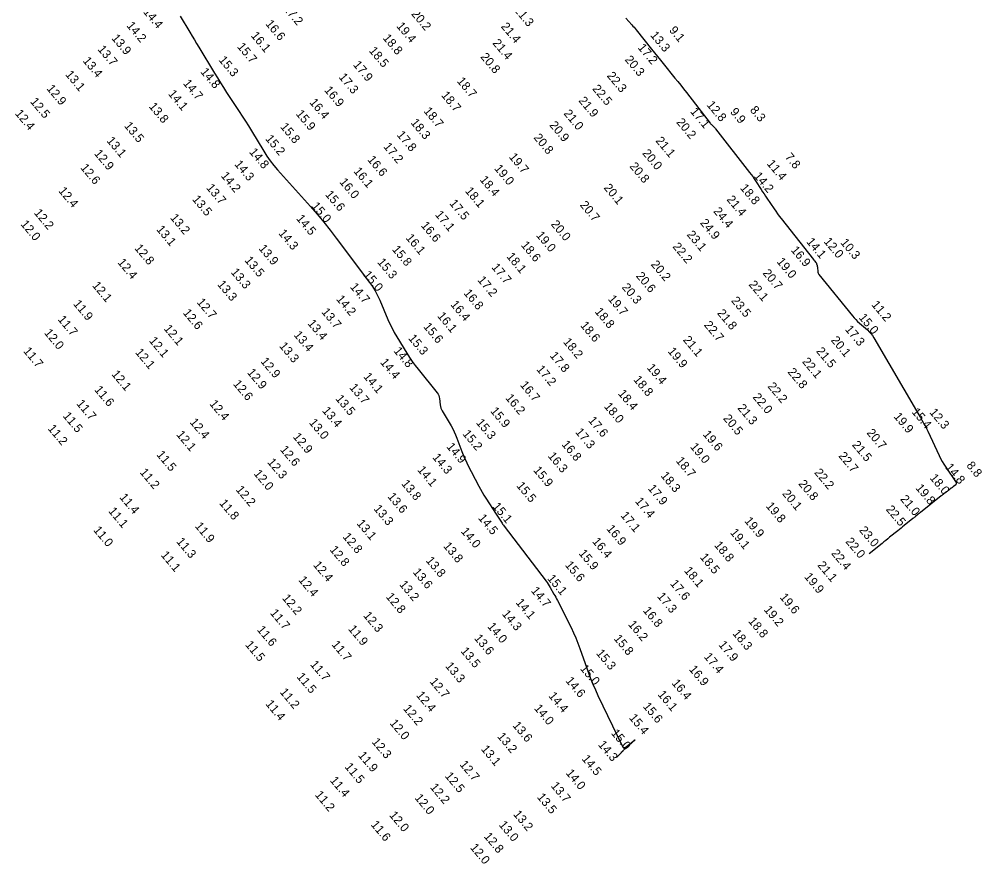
# Model space of a CAD drawing. Extents: x 988130 to 1132882, y 654656 to 841453.
# Drawn here: x 1077400 to 1077954, y 729757 to 730242 of the extents above; entities that cross this region are included whole.
import ezdxf

# ---------------------------------------------------------------- set-up
doc = ezdxf.new("R2010")
doc.units = 0
doc.layers.add('V-TOPO-MAJR', color=7, linetype='Continuous')
doc.layers.add('V-TOPO-SOUN', color=7, linetype='Continuous')

msp = doc.modelspace()

# ---------------------------------------------------------------- linework, layer by layer
at = {"layer": 'V-TOPO-MAJR'}
for points in [[(1077492.76, 730244.15), (1077498.31, 730234.94), (1077499.59, 730232.8), (1077500.88, 730230.67), (1077502.16, 730228.53), (1077503.45, 730226.4), (1077512.41, 730211.49), (1077514.11, 730208.68), (1077515.85, 730205.89), (1077517.62, 730203.11), (1077519.41, 730200.35), (1077526.65, 730189.36), (1077528.45, 730186.6), (1077530.22, 730183.83), (1077531.97, 730181.04), (1077533.69, 730178.24), (1077540.79, 730166.56), (1077542.61, 730163.72), (1077544.55, 730160.97), (1077546.61, 730158.32), (1077548.8, 730155.76), (1077567.69, 730134.62), (1077571.54, 730130.22), (1077575.29, 730125.74), (1077578.95, 730121.19), (1077582.52, 730116.56), (1077601.72, 730091.06), (1077603.42, 730088.66), (1077604.95, 730086.17), (1077606.34, 730083.58), (1077607.56, 730080.91), (1077612.25, 730069.76), (1077613.38, 730067.2), (1077614.61, 730064.69), (1077615.93, 730062.22), (1077617.35, 730059.81), (1077623.2, 730050.24), (1077624.7, 730047.88), (1077626.27, 730045.56), (1077627.91, 730043.3), (1077629.63, 730041.09), (1077640.57, 730027.47), (1077641.09, 730026.72), (1077641.49, 730025.93), (1077641.77, 730025.09), (1077641.94, 730024.19), (1077642.37, 730020.53), (1077642.52, 730019.63), (1077642.76, 730018.76), (1077643.09, 730017.91), (1077643.52, 730017.1), (1077648.57, 730008.51), (1077649.53, 730006.8), (1077650.41, 730005.04), (1077651.21, 730003.25), (1077651.94, 730001.43), (1077654.82, 729993.7), (1077655.56, 729991.81), (1077656.35, 729989.95), (1077657.2, 729988.1), (1077658.11, 729986.29), (1077664.52, 729973.87), (1077665.47, 729972.07), (1077666.47, 729970.3), (1077667.52, 729968.55), (1077668.61, 729966.83), (1077674.54, 729957.74), (1077674.91, 729957.17), (1077675.29, 729956.59), (1077675.66, 729956.01), (1077676.03, 729955.43), (1077677.5, 729953.11), (1077677.88, 729952.53), (1077678.26, 729951.97), (1077678.66, 729951.41), (1077679.07, 729950.85), (1077703.21, 729919.16), (1077703.86, 729918.29), (1077704.47, 729917.39), (1077705.05, 729916.48), (1077705.6, 729915.54), (1077707.75, 729911.76), (1077708.28, 729910.81), (1077708.79, 729909.86), (1077709.3, 729908.9), (1077709.79, 729907.93), (1077717.6, 729892.41), (1077719.02, 729889.48), (1077720.34, 729886.51), (1077721.57, 729883.49), (1077722.71, 729880.44), (1077727.66, 729866.5), (1077728.89, 729863.17), (1077730.21, 729859.87), (1077731.62, 729856.62), (1077733.11, 729853.39), (1077746.99, 729824.49), (1077747.48, 729823.76), (1077748.06, 729823.42), (1077748.72, 729823.48), (1077749.48, 729823.94), (1077754.12, 729827.72), (1077754.18, 729827.77), (1077754.21, 729827.78), (1077754.19, 729827.76), (1077754.14, 729827.7), (1077753.87, 729827.39), (1077753.82, 729827.33), (1077753.8, 729827.3), (1077753.83, 729827.31), (1077753.9, 729827.35), (1077754.31, 729827.66), (1077754.39, 729827.71), (1077754.41, 729827.72), (1077754.39, 729827.7), (1077754.33, 729827.64), (1077747.46, 729821.45), (1077747.34, 729821.33), (1077747.22, 729821.21), (1077747.09, 729821.1), (1077746.97, 729820.98), (1077746.49, 729820.49), (1077746.37, 729820.37), (1077746.25, 729820.25), (1077746.13, 729820.13), (1077746.01, 729820.01), (1077743.75, 729817.75), (1077743.74, 729817.75), (1077743.74, 729817.74), (1077743.74, 729817.74), (1077743.75, 729817.74), (1077743.8, 729817.72)], [(1077749.1, 730243.05), (1077752.58, 730239.26), (1077753.23, 730238.54), (1077753.86, 730237.81), (1077754.48, 730237.07), (1077755.09, 730236.32), (1077763.98, 730225.2), (1077765.64, 730223.12), (1077767.31, 730221.04), (1077768.98, 730218.97), (1077770.65, 730216.91), (1077777.37, 730208.64), (1077779.04, 730206.57), (1077780.7, 730204.49), (1077782.35, 730202.4), (1077783.98, 730200.3), (1077797.58, 730182.73), (1077797.82, 730182.43), (1077798.07, 730182.15), (1077798.34, 730181.88), (1077798.61, 730181.61), (1077799.75, 730180.59), (1077800.03, 730180.33), (1077800.29, 730180.06), (1077800.55, 730179.78), (1077800.79, 730179.48), (1077820.35, 730154.29), (1077821.25, 730153.1), (1077822.12, 730151.9), (1077822.97, 730150.68), (1077823.79, 730149.44), (1077827.02, 730144.45), (1077827.83, 730143.21), (1077828.65, 730141.96), (1077829.47, 730140.72), (1077830.29, 730139.49), (1077834.4, 730133.39), (1077835.38, 730131.97), (1077836.38, 730130.57), (1077837.4, 730129.19), (1077838.45, 730127.83), (1077857.03, 730104.23), (1077857.2, 730104.02), (1077857.37, 730103.81), (1077857.55, 730103.6), (1077857.72, 730103.4), (1077858.46, 730102.56), (1077858.61, 730102.36), (1077858.74, 730102.15), (1077858.84, 730101.92), (1077858.92, 730101.68), (1077859.18, 730100.69), (1077859.23, 730100.44), (1077859.28, 730100.19), (1077859.32, 730099.94), (1077859.35, 730099.69), (1077859.57, 730097.33), (1077859.64, 730096.87), (1077859.78, 730096.43), (1077859.99, 730096.02), (1077860.26, 730095.63), (1077879.47, 730071.85), (1077880.43, 730070.71), (1077881.44, 730069.62), (1077882.49, 730068.58), (1077883.59, 730067.58), (1077888.1, 730063.68), (1077889.19, 730062.67), (1077890.17, 730061.57), (1077891.06, 730060.4), (1077891.86, 730059.16), (1077917.73, 730014.84), (1077918.17, 730014.07), (1077918.62, 730013.29), (1077919.06, 730012.52), (1077919.5, 730011.74), (1077921.25, 730008.63), (1077921.68, 730007.85), (1077922.09, 730007.06), (1077922.49, 730006.26), (1077922.88, 730005.45), (1077929.39, 729991.52), (1077930.23, 729989.79), (1077931.15, 729988.09), (1077932.12, 729986.43), (1077933.16, 729984.81), (1077939.12, 729975.85), (1077939.28, 729975.51), (1077939.3, 729975.2), (1077939.18, 729974.91), (1077938.93, 729974.65), (1077937.64, 729973.61), (1077937.32, 729973.36), (1077937, 729973.1), (1077936.67, 729972.85), (1077936.35, 729972.59), (1077935.02, 729971.57), (1077934.69, 729971.31), (1077934.36, 729971.06), (1077934.03, 729970.81), (1077933.7, 729970.56), (1077932.07, 729969.34), (1077931.69, 729969.05), (1077931.31, 729968.76), (1077930.94, 729968.47), (1077930.56, 729968.17), (1077918.58, 729958.75), (1077918.22, 729958.46), (1077917.86, 729958.17), (1077917.5, 729957.87), (1077917.15, 729957.57), (1077915.75, 729956.35), (1077915.4, 729956.05), (1077915.04, 729955.75), (1077914.68, 729955.45), (1077914.32, 729955.16), (1077909.35, 729951.19), (1077908.4, 729950.43), (1077907.45, 729949.67), (1077906.5, 729948.9), (1077905.55, 729948.14), (1077900.9, 729944.37), (1077899.81, 729943.49), (1077898.72, 729942.6), (1077897.63, 729941.71), (1077896.55, 729940.82), (1077889.22, 729934.79)]]:
    msp.add_lwpolyline(points, dxfattribs=at)

# ---------------------------------------------------------------- texts
at = {"layer": 'V-TOPO-SOUN'}
for s, p in [('14.4 ', (1077471.16, 730246.58)), ('17.2 ', (1077551.75, 730248.46)), ('20.2 ', (1077625.4, 730245.39)), ('21.3 ', (1077684.52, 730247.7)), ('16.6 ', (1077541.51, 730239.67)), ('14.2 ', (1077461.59, 730238.65)), ('19.4 ', (1077616.86, 730238.37)), ('21.4 ', (1077677.01, 730238.14)), ('9.1', (1077773.78, 730235.97)), ('13.9 ', (1077452.92, 730231.43)), ('16.1 ', (1077533.14, 730232.88)), ('18.8 ', (1077609.02, 730231.5)), ('21.4 ', (1077672.16, 730228.62)), ('13.3 ', (1077762.94, 730233.09)), ('13.7 ', (1077444.95, 730225.03)), ('15.7 ', (1077525.22, 730226.53)), ('18.5 ', (1077601.06, 730224.2)), ('17.2 ', (1077755.73, 730225.95)), ('13.4 ', (1077436.39, 730218.4)), ('15.3 ', (1077514.59, 730218.89)), ('20.8 ', (1077665.22, 730220.69)), ('20.3 ', (1077748.26, 730219.1)), ('14.8 ', (1077504.1, 730212.06)), ('17.9 ', (1077591.93, 730216.12)), ('13.1 ', (1077426.37, 730210.53)), ('17.3 ', (1077583.67, 730209.02)), ('18.7 ', (1077651.68, 730206.7)), ('22.3 ', (1077737.97, 730209.8)), ('12.9 ', (1077415.58, 730202.42)), ('14.7 ', (1077494.11, 730205.42)), ('16.9 ', (1077575.35, 730201.51)), ('22.5 ', (1077729.57, 730202.34)), ('14.1 ', (1077485.51, 730199.39)), ('18.7 ', (1077642.64, 730198.59)), ('21.9 ', (1077721.67, 730195.47)), ('12.5 ', (1077406.16, 730194.91)), ('13.8 ', (1077474.4, 730192.14)), ('16.4 ', (1077566.83, 730194.46)), ('18.7 ', (1077632.54, 730189.48)), ('12.8 ', (1077795.38, 730193.03)), ('8.3', (1077820.26, 730190.06)), ('12.4 ', (1077397.41, 730188.08)), ('15.9 ', (1077558.97, 730187.87)), ('21.0 ', (1077713.08, 730188.09)), ('17.1 ', (1077785.93, 730189.19)), ('9.9', (1077808.83, 730188.99)), ('13.5 ', (1077460.22, 730180.98)), ('15.8 ', (1077550.03, 730180.43)), ('18.3 ', (1077625.05, 730182.8)), ('20.9 ', (1077704.91, 730181.39)), ('20.2 ', (1077777.93, 730183.07)), ('15.2 ', (1077541.44, 730173.54)), ('17.8 ', (1077617.06, 730175.79)), ('20.8 ', (1077695.81, 730174.22)), ('13.1 ', (1077450.12, 730172.42)), ('17.2 ', (1077609.4, 730169.02)), ('21.1 ', (1077765.96, 730172.43)), ('12.9 ', (1077442.94, 730165.06)), ('14.8 ', (1077532.16, 730165.92)), ('19.7 ', (1077681.6, 730163.08)), ('20.0 ', (1077758.36, 730165.22)), ('7.8', (1077840.36, 730163)), ('12.6 ', (1077435.06, 730156.88)), ('14.3 ', (1077523.65, 730158.91)), ('16.6 ', (1077600.18, 730161.51)), ('19.0 ', (1077673.19, 730156.44)), ('20.8 ', (1077751.03, 730157.69)), ('11.4 ', (1077829.97, 730159.19)), ('14.2 ', (1077515.85, 730152.24)), ('16.1 ', (1077592.19, 730154.89)), ('14.2 ', (1077822.51, 730152.09)), ('13.7 ', (1077507.45, 730145.34)), ('16.0 ', (1077584.08, 730148.67)), ('18.4 ', (1077664.82, 730149.98)), ('20.1 ', (1077736.13, 730145.37)), ('18.8 ', (1077814.6, 730145.22)), ('12.4 ', (1077422.43, 730143.55)), ('15.6 ', (1077575.85, 730141.48)), ('18.1 ', (1077656.36, 730143.48)), ('13.5 ', (1077499.36, 730138.75)), ('15.0 ', (1077567.98, 730134.84)), ('17.5 ', (1077647.34, 730136.38)), ('20.7 ', (1077722.42, 730135.46)), ('21.4 ', (1077806.86, 730138.62)), ('12.2 ', (1077408.33, 730130.91)), ('17.1 ', (1077639.09, 730129.86)), ('24.4 ', (1077799.24, 730131.83)), ('12.0 ', (1077400.63, 730124.44)), ('13.2 ', (1077486.69, 730128.1)), ('14.5 ', (1077559.22, 730127.65)), ('16.6 ', (1077630.96, 730123.67)), ('20.0 ', (1077705.73, 730124.39)), ('24.9 ', (1077791.58, 730125.15)), ('13.1 ', (1077478.73, 730121.41)), ('14.3 ', (1077549.01, 730119.17)), ('19.0 ', (1077697.23, 730118.01)), ('23.1 ', (1077783.93, 730118.42)), ('16.1 ', (1077622.23, 730116.52)), ('18.6 ', (1077688.52, 730112.35)), ('14.1 ', (1077852.73, 730114.28)), ('12.0 ', (1077862.71, 730114.43)), ('10.3 ', (1077872.32, 730113.81)), ('12.8 ', (1077466.14, 730110.61)), ('13.9 ', (1077537.59, 730110.43)), ('15.8 ', (1077614.34, 730109.88)), ('22.2 ', (1077775.76, 730111.51)), ('16.9 ', (1077843.82, 730109.5)), ('12.4 ', (1077456.44, 730102.39)), ('13.5 ', (1077529.51, 730103.62)), ('15.3 ', (1077605.87, 730102.55)), ('18.1 ', (1077680.22, 730105.78)), ('20.2 ', (1077763.26, 730101.25)), ('19.0 ', (1077835.65, 730102.83)), ('13.3 ', (1077521.59, 730096.78)), ('17.7 ', (1077671.58, 730099.61)), ('20.7 ', (1077827.58, 730096.26)), ('15.0 ', (1077597.77, 730095.29)), ('17.2 ', (1077663.53, 730092.27)), ('20.6 ', (1077754.71, 730094.61)), ('22.1 ', (1077819.53, 730089.68)), ('12.1 ', (1077441.84, 730089.14)), ('13.3 ', (1077513.81, 730089.77)), ('14.7 ', (1077590.17, 730088.31)), ('16.8 ', (1077655.54, 730084.74)), ('20.3 ', (1077746.55, 730088.09)), ('12.7 ', (1077501.99, 730079.51)), ('14.2 ', (1077582.21, 730081.31)), ('19.7 ', (1077738.58, 730081.34)), ('23.5 ', (1077809.47, 730080.42)), ('11.9 ', (1077430.91, 730078.55)), ('12.6 ', (1077494.04, 730073.38)), ('13.7 ', (1077573.75, 730073.89)), ('16.4 ', (1077647.96, 730078.19)), ('18.8 ', (1077730.97, 730074.06)), ('21.8 ', (1077801.41, 730073.2)), ('11.2 ', (1077890.18, 730078.08)), ('11.7 ', (1077422.02, 730069.6)), ('16.1 ', (1077640.38, 730071.58)), ('15.0 ', (1077882.86, 730070.67)), ('12.1 ', (1077483.03, 730064.3)), ('13.4 ', (1077565.75, 730067.3)), ('15.6 ', (1077632.37, 730065.45)), ('18.6 ', (1077722.67, 730066.17)), ('22.7 ', (1077793.83, 730066.42)), ('17.3 ', (1077874.96, 730063.9)), ('12.0 ', (1077414.18, 730061.88)), ('12.1 ', (1077474.54, 730057.34)), ('13.4 ', (1077557.79, 730060.7)), ('15.3 ', (1077623.68, 730058.75)), ('18.2 ', (1077712.78, 730056.67)), ('21.1 ', (1077781.76, 730057.82)), ('20.1 ', (1077866.9, 730057.63)), ('11.7 ', (1077402.17, 730051.4)), ('13.3 ', (1077549.43, 730054.3)), ('14.8 ', (1077615.25, 730051.5)), ('19.9 ', (1077772.95, 730051.24)), ('21.5 ', (1077858.37, 730051.32)), ('12.1 ', (1077466.58, 730050.65)), ('17.8 ', (1077705.12, 730048.76)), ('22.1 ', (1077850.29, 730045.34)), ('12.9 ', (1077538.71, 730045.46)), ('14.4 ', (1077607.53, 730044.92)), ('17.2 ', (1077697.41, 730040.94)), ('19.4 ', (1077760.96, 730041.81)), ('12.1 ', (1077452.93, 730038.11)), ('12.9 ', (1077530.96, 730039.07)), ('14.1 ', (1077597.87, 730036.72)), ('18.8 ', (1077753.19, 730034.97)), ('22.8 ', (1077841.96, 730039.37)), ('11.6 ', (1077443.07, 730029.14)), ('12.6 ', (1077522.89, 730032.5)), ('13.7 ', (1077589.79, 730030.42)), ('16.7 ', (1077688.01, 730031.87)), ('22.2 ', (1077830.43, 730031.1)), ('13.5 ', (1077581.8, 730023.97)), ('16.2 ', (1077679.56, 730024.42)), ('18.4 ', (1077744.35, 730026.94)), ('22.0 ', (1077821.84, 730024.9)), ('11.7 ', (1077432.74, 730021.17)), ('12.4 ', (1077509.3, 730021.05)), ('18.0 ', (1077736.32, 730019.52)), ('21.3 ', (1077813.13, 730018.61)), ('11.5 ', (1077424.94, 730014.08)), ('13.4 ', (1077574.15, 730017.1)), ('15.9 ', (1077670.88, 730016.89)), ('20.5 ', (1077804.86, 730012.66)), ('19.9 ', (1077902.97, 730013.73)), ('15.4 ', (1077913.33, 730016.36)), ('12.3 ', (1077923.55, 730016.13)), ('11.2 ', (1077416.27, 730006.83)), ('12.4 ', (1077497.95, 730010.47)), ('13.0 ', (1077566.56, 730010.2)), ('15.3 ', (1077662.69, 730010.17)), ('17.6 ', (1077727.21, 730011.49)), ('12.1 ', (1077490.24, 730003.36)), ('12.9 ', (1077557.29, 730002.08)), ('15.2 ', (1077654.91, 730003.77)), ('17.3 ', (1077719.75, 730004.8)), ('19.6 ', (1077793.16, 730003.5)), ('20.7 ', (1077887.4, 730004.4)), ('14.9 ', (1077645.66, 729996.37)), ('16.8 ', (1077711.92, 729997.7)), ('19.0 ', (1077785.83, 729996.31)), ('21.5 ', (1077879.01, 729997.45)), ('11.5 ', (1077478.83, 729991.81)), ('12.6 ', (1077549.93, 729994.73)), ('14.3 ', (1077637.56, 729990.24)), ('16.3 ', (1077704.01, 729991.02)), ('22.7 ', (1077871.2, 729991.09)), ('12.3 ', (1077542.6, 729987.45)), ('18.7 ', (1077777.63, 729988.24)), ('8.8', (1077944.81, 729985.55)), ('11.2 ', (1077469.2, 729981.64)), ('12.0 ', (1077534.75, 729980.87)), ('14.1 ', (1077628.91, 729983.05)), ('15.9 ', (1077695.62, 729982.83)), ('18.3 ', (1077768.89, 729979.7)), ('22.2 ', (1077857.29, 729981.49)), ('14.8 ', (1077932.63, 729984.48)), ('13.8 ', (1077619.71, 729975.08)), ('15.5 ', (1077685.92, 729973.92)), ('20.8 ', (1077848.16, 729975.05)), ('18.0 ', (1077923.71, 729978.41)), ('12.2 ', (1077524.44, 729971.67)), ('17.9 ', (1077761.53, 729972.35)), ('20.1 ', (1077838.82, 729969.39)), ('19.8 ', (1077915.56, 729972.61)), ('11.4 ', (1077457.54, 729967.25)), ('11.8 ', (1077514.96, 729963.85)), ('13.6 ', (1077611.77, 729967.67)), ('17.4 ', (1077754.17, 729964.95)), ('21.0 ', (1077906.73, 729966.25)), ('11.1 ', (1077451.14, 729959.3)), ('13.3 ', (1077603.76, 729960.68)), ('15.1 ', (1077672.11, 729962)), ('19.8 ', (1077829.43, 729962.22)), ('22.5 ', (1077898.51, 729960.3)), ('13.1 ', (1077594, 729952.23)), ('14.5 ', (1077663.88, 729955.33)), ('17.1 ', (1077745.86, 729956.79)), ('19.9 ', (1077817.1, 729953.67)), ('11.0 ', (1077442.48, 729948.39)), ('11.9 ', (1077500.92, 729950.68)), ('14.0 ', (1077653.95, 729947.66)), ('16.9 ', (1077737.73, 729949.18)), ('19.1 ', (1077808.85, 729946.98)), ('23.0 ', (1077883.1, 729948.32)), ('11.3 ', (1077490.25, 729941.79)), ('12.8 ', (1077585.95, 729944.56)), ('16.4 ', (1077729.54, 729941.86)), ('22.0 ', (1077875.23, 729941.8)), ('12.8 ', (1077578.48, 729937.11)), ('13.8 ', (1077643.81, 729939.21)), ('15.9 ', (1077721.73, 729935)), ('18.8 ', (1077799.69, 729939.71)), ('22.4 ', (1077867.07, 729935.01)), ('11.1 ', (1077481.33, 729934.04)), ('13.8 ', (1077633.79, 729930.85)), ('18.5 ', (1077791.48, 729932.78)), ('12.4 ', (1077568.99, 729928.31)), ('13.6 ', (1077626.29, 729924.22)), ('15.6 ', (1077713.86, 729928.29)), ('18.1 ', (1077782.37, 729925.05)), ('21.1 ', (1077859.1, 729928.18)), ('12.4 ', (1077560.49, 729919.68)), ('15.1 ', (1077703.66, 729920.58)), ('19.9 ', (1077851.51, 729921.52)), ('13.2 ', (1077618.54, 729917.13)), ('14.7 ', (1077694.29, 729913.5)), ('17.6 ', (1077774.35, 729917.58)), ('12.2 ', (1077551.11, 729909.26)), ('12.8 ', (1077610.78, 729910.02)), ('17.3 ', (1077766.87, 729910.28)), ('19.6 ', (1077837.4, 729909.75)), ('14.1 ', (1077685.5, 729906.72)), ('16.8 ', (1077758.68, 729902.08)), ('19.2 ', (1077828.27, 729902.62)), ('11.7 ', (1077544.17, 729900.69)), ('12.3 ', (1077597.8, 729899.21)), ('14.3 ', (1077677.59, 729900.15)), ('18.8 ', (1077819.29, 729895.99)), ('11.6 ', (1077536.62, 729891.09)), ('11.9 ', (1077589.13, 729891.49)), ('14.0 ', (1077669.21, 729892.94)), ('16.2 ', (1077750.18, 729894.13)), ('13.6 ', (1077661.59, 729886.18)), ('15.8 ', (1077741.9, 729885.97)), ('18.3 ', (1077810.22, 729888.9)), ('11.5 ', (1077529.86, 729882.44)), ('11.7 ', (1077579.59, 729882.55)), ('17.9 ', (1077802.18, 729882.41)), ('13.5 ', (1077653.8, 729878.78)), ('15.3 ', (1077731.77, 729877.55)), ('17.4 ', (1077793.79, 729875.53)), ('11.7 ', (1077567.24, 729871.11)), ('13.3 ', (1077644.97, 729870.16)), ('15.0 ', (1077722.54, 729868.74)), ('16.9 ', (1077785.18, 729868.31)), ('11.5 ', (1077559.47, 729864.03)), ('12.7 ', (1077635.98, 729861.22)), ('14.6 ', (1077714.18, 729861.7)), ('16.4 ', (1077775.26, 729860.34)), ('11.2 ', (1077549.77, 729855.19)), ('12.4 ', (1077628.23, 729853.39)), ('14.4 ', (1077704.37, 729852.99)), ('16.1 ', (1077767.2, 729853.82)), ('11.4 ', (1077541.56, 729848.39)), ('15.6 ', (1077758.7, 729846.96)), ('12.2 ', (1077620.75, 729845.68)), ('14.0 ', (1077696.07, 729845.89)), ('12.0 ', (1077612.99, 729837.3)), ('13.6 ', (1077683.68, 729836.02)), ('15.4 ', (1077750.71, 729840.39)), ('13.2 ', (1077674.89, 729829.67)), ('15.0 ', (1077740.38, 729831.57)), ('12.3 ', (1077602.67, 729826.54)), ('14.3 ', (1077732.88, 729824.94)), ('11.9 ', (1077594.83, 729818.78)), ('13.1 ', (1077665.55, 729822.37)), ('12.7 ', (1077653.25, 729813.54)), ('14.5 ', (1077723.5, 729816.79)), ('11.5 ', (1077587.1, 729812.2)), ('14.0 ', (1077714.32, 729808.6)), ('11.4 ', (1077578.61, 729804.38)), ('12.5 ', (1077644.75, 729806.9)), ('12.2 ', (1077636.22, 729800.4)), ('13.7 ', (1077705.71, 729801.24)), ('11.2 ', (1077569.98, 729796.09)), ('12.0 ', (1077627.37, 729794.34)), ('13.5 ', (1077697.76, 729794.77)), ('12.0 ', (1077612.73, 729784.38)), ('13.2 ', (1077684.08, 729784.89)), ('11.6 ', (1077602.14, 729778.94)), ('13.0 ', (1077675.79, 729778.8)), ('12.8 ', (1077667.18, 729772.17)), ('12.0 ', (1077659.26, 729765.76))]:
    msp.add_text(s, height=5, rotation=310, dxfattribs=at).set_placement(p)

doc.saveas('drawing.dxf')
